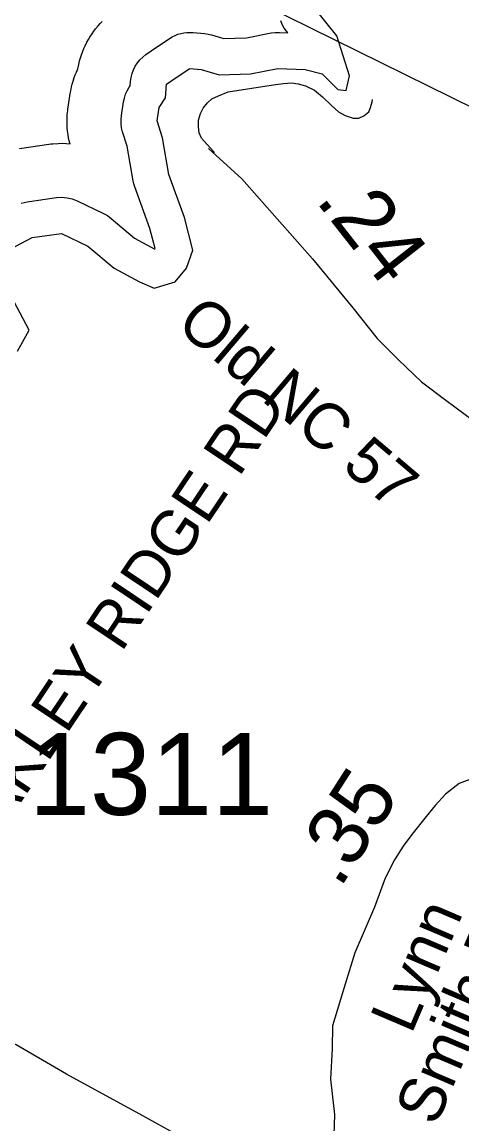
# Model space of a CAD drawing. Extents: x 1950930 to 2061844, y 904556 to 1017002.
# Drawn here: x 1968986 to 1969899, y 988753 to 991040 of the extents above; entities that cross this region are included whole.
import ezdxf

# ---------------------------------------------------------------- set-up
doc = ezdxf.new("R2010")
doc.units = 0
for name, color, linetype in [('Exist Hydrographic Buffer Line', 7, 'Continuous'), ('Exist Hydrographic Lake Shore', 7, 'Continuous'), ('Exist Road Non-System Type 51', 7, 'Continuous'), ('Exist Road Non-System Type 51 Label', 7, 'Continuous'), ('Exist Road Primary NC Attributed', 7, 'Continuous'), ('Exist Road Primary US Structure Standard Bridge CELL', 7, 'Continuous'), ('Exist Road Secondary Mileage Hundredths English Label', 7, 'Continuous'), ('Exist Road Secondary Type 51 Attributed', 7, 'Continuous'), ('Exist Road Secondary Type 51 Label', 7, 'Continuous'), ('Exist Road Secondary Type 51 Number Label', 7, 'Continuous'), ('Exist Utilities Electrical Transmission Line', 7, 'Continuous')]:
    doc.layers.add(name, color=color, linetype=linetype)

msp = doc.modelspace()

# ---------------------------------------------------------------- linework, layer by layer
at = {"layer": 'Exist Hydrographic Buffer Line'}
for points in [[(1968980.6, 990777.6), (1969041.7, 990786.3), (1969045.7, 990786.8), (1969049.9, 990787.2), (1969060.9, 990787.9), (1969069.1, 990788.2), (1969077.4, 990787.8), (1969085.6, 990787.2), (1969084.1, 990793.2), (1969082.7, 990799.4), (1969081.7, 990805.7), (1969080.6, 990814.1), (1969079.9, 990820.5), (1969079.6, 990826.8), (1969079.5, 990835.4), (1969079.5, 990841.7), (1969080, 990848.1), (1969080.8, 990856.6), (1969081.1, 990859.8), (1969081.6, 990862.9), (1969085.9, 990891.3), (1969086.4, 990894.3), (1969087, 990897.2), (1969088.7, 990905.2), (1969090.1, 990911.2), (1969091.8, 990917), (1969094.4, 990924.7), (1969096.4, 990930.5), (1969098.8, 990936.1), (1969101.8, 990942.9), (1969102.3, 990945.6), (1969103.6, 990951.6), (1969105.6, 990959.7), (1969107.2, 990965.6), (1969109.2, 990971.5), (1969112.1, 990979.2), (1969114.4, 990985), (1969117, 990990.6), (1969120.7, 990998), (1969123.6, 991003.4), (1969126.8, 991008.7), (1969131.3, 991015.7), (1969134.8, 991020.8), (1969138.5, 991025.7), (1969143.8, 991032.1), (1969147.8, 991036.8), (1969152.1, 991041.2)], [(1968984.1, 990663.8), (1968990.2, 990665.5), (1968996.5, 990666.7), (1969057.5, 990675.4), (1969068.5, 990676.2), (1969079.5, 990675.3), (1969090.3, 990672.8), (1969100.6, 990668.8), (1969155.1, 990642.6), (1969163.3, 990638), (1969170.9, 990632.4), (1969219.5, 990591.5), (1969261.8, 990568.6), (1969262.2, 990569.7), (1969251.4, 990611.6), (1969219.9, 990697.5), (1969217.9, 990704), (1969216.5, 990710.6), (1969204.2, 990782), (1969194.8, 990812.1), (1969192.7, 990820.4), (1969191.6, 990828.9), (1969191.5, 990837.4), (1969192.3, 990845.9), (1969196.6, 990874.2), (1969198.3, 990882.2), (1969200.8, 990890), (1969204.2, 990897.4), (1969208.3, 990904.4), (1969210.6, 990907.7), (1969211.2, 990916.6), (1969212.3, 990924.8), (1969214.3, 990932.8), (1969217.2, 990940.6), (1969220.9, 990948), (1969225.4, 990954.9), (1969230.6, 990961.3), (1969236.5, 990967.1), (1969243, 990972.2), (1969264.8, 990987.5), (1969265.5, 990988), (1969266.2, 990988.5), (1969292.3, 991005.9), (1969297.8, 991009.2), (1969303.5, 991012), (1969309.4, 991014.4), (1969315.5, 991016.2), (1969321.7, 991017.5), (1969328, 991018.3), (1969334.4, 991018.5), (1969340.8, 991018.2), (1969364.7, 991016), (1969372, 991015), (1969379.1, 991013.3), (1969404.5, 991005.8), (1969452, 991007.4), (1969502.8, 991017.2), (1969511.3, 991018.3), (1969519.9, 991018.5), (1969537.2, 991017.8), (1969534.9, 991020.7), (1969530, 991027.5), (1969525.9, 991034.8), (1969522.6, 991042.6)]]:
    msp.add_lwpolyline(points, dxfattribs=at)
at = {"layer": 'Exist Hydrographic Lake Shore'}
for points in [[(1969007.1, 990592.5), (1969068.1, 990601.2), (1969122.6, 990575), (1969177.1, 990529.2), (1969229.4, 990500.9), (1969259.9, 990487.8), (1969303.4, 990500.9), (1969327.4, 990529.2), (1969340.5, 990566.3), (1969323.1, 990633.9), (1969290.4, 990723.3), (1969277.3, 990799.6), (1969266.4, 990834.5), (1969270.8, 990862.8), (1969283.8, 990882.5), (1969286, 990910.8), (1969307.8, 990926.1), (1969334, 990943.5), (1969357.9, 990941.3), (1969395, 990930.4), (1969460.3, 990932.6), (1969517, 990943.5), (1969573.6, 990941.3), (1969608.5, 990932.6), (1969641.2, 990899.9), (1969658.6, 990897.7), (1969665.2, 990928.3), (1969639, 991011.1), (1969593.3, 991067.8)], [(1968961.3, 990568.5), (1969007.1, 990592.5)], [(1968976.6, 990357), (1969000.6, 990400.6), (1968970.1, 990459.4)]]:
    msp.add_lwpolyline(points, dxfattribs=at)
at = {"layer": 'Exist Road Non-System Type 51'}
msp.add_lwpolyline([(1969385.5, 990769.1), (1969376, 990778.8), (1969358.6, 990798.7), (1969353.8, 990809.8), (1969351.8, 990822.3), (1969352.4, 990836.2), (1969356.6, 990850.1), (1969361.5, 990861.3), (1969370.5, 990872.4), (1969379.5, 990880.8), (1969393.5, 990887), (1969413.6, 990894.7), (1969511.8, 990910), (1969528.4, 990912.1), (1969545.1, 990913.4), (1969559, 990911.4), (1969574.4, 990907.2), (1969592.4, 990898.2), (1969609.1, 990884.9), (1969627.9, 990866.5), (1969642.5, 990853.3), (1969656.4, 990845.6), (1969673.1, 990840.1), (1969685, 990840.1), (1969695.4, 990844.9), (1969705.1, 990853.3), (1969709.2, 990862.3), (1969712.1, 990874.1), (1969713, 990879.2)], dxfattribs=at)
at = {"layer": 'Exist Road Primary NC Attributed'}
msp.add_lwpolyline([(1969642, 988543.3), (1969530.8, 988604.7), (1969376, 988692.2), (1969236.5, 988769.8), (1969078.6, 988856.1), (1968973.9, 988917), (1968827.6, 988998.1), (1968724.7, 989055.6), (1968634.2, 989104.9), (1968467.1, 989201.5), (1968365.1, 989257.7), (1968226.1, 989337), (1968154.9, 989377.8), (1968090.6, 989422.8), (1967966.6, 989509.5), (1967908.7, 989552), (1967840.9, 989607.7), (1967670.5, 989763.9), (1967580, 989857.9), (1967495.9, 989953.1), (1967399, 990072.4), (1967296.4, 990200.7), (1967236.8, 990274.9), (1967185.7, 990338.4)], dxfattribs=at)
at = {"layer": 'Exist Road Secondary Type 51 Attributed'}
for points in [[(1969372.9, 990777.7), (1969441.9, 990714.4), (1969588.3, 990548.7), (1969672.5, 990446.9), (1969722.5, 990383.1), (1969766.7, 990339.1), (1969814.9, 990293.3), (1969864.9, 990255.3), (1969921.1, 990213.5), (1969981.1, 990175.6), (1970055.3, 990141.7), (1970127.2, 990100), (1970215.3, 990066.2)], [(1969920.5, 989469.5), (1969892.7, 989459.4), (1969864.6, 989437.4), (1969842.7, 989413.4), (1969824.6, 989391.2), (1969794.8, 989353.2), (1969776.9, 989329.2), (1969758.9, 989301.1), (1969739, 989263.1), (1969717.1, 989203), (1969676.7, 989107.9), (1969656.1, 989042.7), (1969630.2, 988956.3), (1969629.1, 988909.3), (1969625.7, 988845.5), (1969633.9, 988772.3), (1969631.9, 988708.3), (1969635.8, 988638.7), (1969642, 988543.3)]]:
    msp.add_lwpolyline(points, dxfattribs=at)
at = {"layer": 'Exist Utilities Electrical Transmission Line'}
msp.add_lwpolyline([(1967866.9, 991877.5), (1968316.8, 991653.2), (1970071, 990788), (1970674.8, 990502.9)], dxfattribs=at)

# ---------------------------------------------------------------- texts
at = {"layer": 'Exist Road Non-System Type 51 Label'}
msp.add_text('  OAKLEY RIDGE RD', height=95, rotation=56.1501, dxfattribs=at).set_placement((1968850, 989220))
at = {"layer": 'Exist Road Primary US Structure Standard Bridge CELL'}
msp.add_text('.24', height=125, rotation=308.1133, dxfattribs=at).set_placement((1969593.4, 990669.1))
at = {"layer": 'Exist Road Secondary Mileage Hundredths English Label'}
msp.add_text('.35', height=125, rotation=57.3163, dxfattribs=at).set_placement((1969645.3, 989239.7))
at = {"layer": 'Exist Road Secondary Type 51 Label'}
for s, rotation, p in [('Old NC 57', 319.6502, (1969302.7, 990406.8)), (' Smith Rd.', 66.8916, (1969830.7, 988713.2)), ('Lynn', 66.8916, (1969793.6, 988937.1))]:
    msp.add_text(s, height=95, rotation=rotation, dxfattribs=at).set_placement(p)
at = {"layer": 'Exist Road Secondary Type 51 Number Label'}
msp.add_text('1311', height=170, dxfattribs=at).set_placement((1969000.7, 989394.3))

doc.saveas('drawing.dxf')
